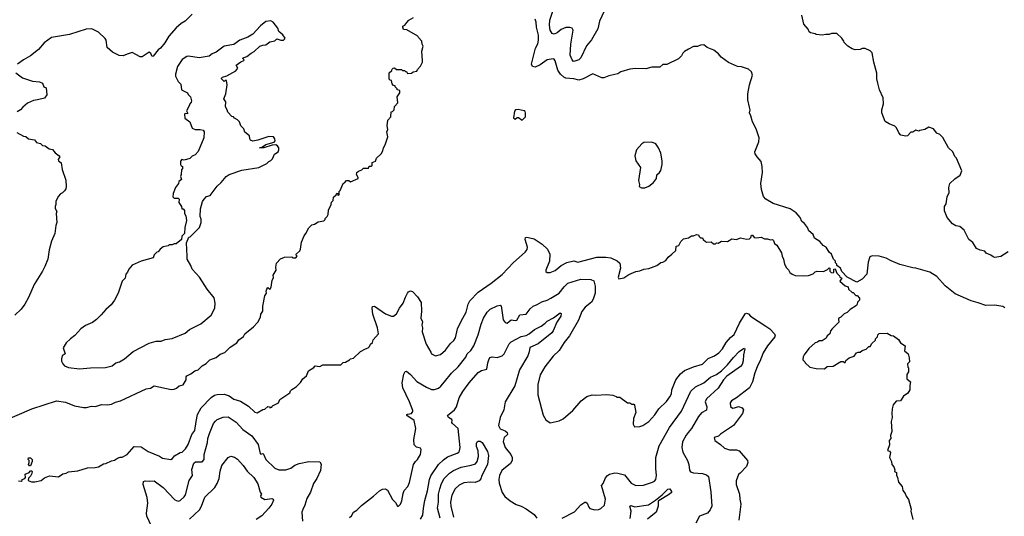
# Model space of a CAD drawing. Extents: x 1678759 to 1859541, y 384609 to 522867.
# Tile 436 of 466: x 1799766 to 1809641, y 484864 to 489851. Entities that reach past the tile are written whole.
import ezdxf

# ---------------------------------------------------------------- set-up
doc = ezdxf.new("R2010")
doc.units = 0

msp = doc.modelspace()

# ---------------------------------------------------------------- linework, layer by layer
at = {"layer": '0CON20XD'}
for points in [[(1805626.2, 489935), (1805581.8, 489835), (1805565, 489758), (1805501, 489649), (1805451.8, 489588.2), (1805393.7, 489466.3), (1805375, 489448.5), (1805335, 489432.5), (1805321.7, 489431.7), (1805307, 489447), (1805287.5, 489495), (1805293.3, 489605), (1805315.4, 489745), (1805307.5, 489765), (1805285, 489773.1), (1805245, 489770.4), (1805195, 489752.5), (1805155, 489718.1), (1805125, 489704.4), (1805105, 489712.5), (1805085, 489743.8), (1805079.1, 489795), (1805083.9, 489845), (1805124.6, 489965)], [(1799615, 485825.8), (1799886.7, 485945), (1800135, 486023.8), (1800225, 486011.2), (1800315, 485973.8), (1800406.4, 485956.4), (1800435, 485956.2), (1800485, 485971.2), (1800526.4, 485966.4), (1800585, 485988), (1800645, 485982), (1800685, 485990), (1800725, 486011.2), (1800777.5, 486025), (1801032.5, 486145), (1801078.8, 486151.2), (1801115, 486173.3), (1801285, 486137.5), (1801315, 486142.5), (1801338.3, 486151.7), (1801366.4, 486173.6), (1801405.9, 486184.1), (1801433.8, 486235), (1801436.2, 486265), (1801442.5, 486275), (1801483.3, 486295), (1801522.5, 486325), (1801555, 486336.2), (1801595, 486376.7), (1801635, 486398.8), (1801673.3, 486435), (1801735, 486458), (1801778, 486492), (1801821.7, 486508.3), (1801875, 486561.2), (1801943.3, 486605), (1801963.3, 486635), (1802009.5, 486670.5), (1802023.3, 486695), (1802111.7, 486768.3), (1802153.3, 486815), (1802182.5, 486865), (1802183.8, 486895), (1802203.3, 486925), (1802203.8, 486975), (1802223, 487077), (1802240, 487105), (1802237.5, 487125), (1802243.6, 487146.4), (1802255, 487160), (1802275, 487142.5), (1802286.7, 487165), (1802297.5, 487235), (1802311.7, 487258.3), (1802306.7, 487285), (1802337.5, 487335), (1802333.3, 487365), (1802343, 487407), (1802381.7, 487448.3), (1802423, 487467), (1802495, 487470), (1802505, 487460), (1802535, 487460), (1802550, 487475), (1802540, 487485), (1802540, 487495), (1802575, 487530), (1802582.5, 487545), (1802593.6, 487616.4), (1802619.3, 487680.7), (1802635, 487702.5), (1802665, 487760), (1802695, 487790), (1802721.7, 487798.3), (1802758.3, 487821.7), (1802815, 487830), (1802830, 487845), (1802830, 487855), (1802850, 487875), (1802860, 487895), (1802863, 487937), (1802890, 487995), (1802893, 488017), (1802910, 488035), (1802913, 488067), (1802938.3, 488091.7), (1802945, 488110), (1802960, 488105), (1802951.7, 488091.7), (1802965, 488090), (1802970, 488095), (1802970, 488125), (1802980, 488135), (1803010, 488205), (1803025, 488212.5), (1803045, 488236.7), (1803066.2, 488236.2), (1803085, 488222.5), (1803160, 488255), (1803160, 488265), (1803142.5, 488295), (1803147.5, 488315), (1803165, 488330), (1803197, 488343), (1803215, 488360), (1803265, 488360), (1803271.7, 488378.3), (1803295, 488380), (1803300, 488385), (1803300, 488415), (1803335, 488430), (1803345, 488460), (1803392.5, 488505), (1803407.5, 488535), (1803413.3, 488565), (1803432.5, 488595), (1803456.4, 488673.6), (1803447.5, 488725), (1803457, 488747), (1803452.5, 488785), (1803458.3, 488841.7), (1803487.5, 488875), (1803490, 488925), (1803505, 488930), (1803520, 488945), (1803525, 488980), (1803557.5, 489015), (1803552.5, 489075), (1803580, 489115), (1803578.3, 489138.3), (1803550, 489145), (1803550, 489155), (1803530, 489175), (1803530, 489185), (1803515, 489190), (1803500, 489205), (1803495, 489240), (1803481.7, 489241.7), (1803473, 489253), (1803471.7, 489318.3), (1803498.3, 489341.7), (1803500, 489355), (1803510, 489365), (1803525, 489367.5), (1803545, 489350), (1803595, 489350), (1803605, 489340), (1803625, 489340), (1803635, 489330), (1803645, 489330), (1803655, 489310), (1803697, 489313), (1803713, 489327), (1803750, 489335), (1803755, 489350), (1803787, 489383), (1803807, 489423), (1803807, 489437), (1803800, 489535), (1803812.5, 489585), (1803802.5, 489605), (1803800, 489635), (1803765, 489670), (1803760, 489685), (1803647, 489747), (1803615, 489752.5), (1803607.5, 489775), (1803610, 489785), (1803630, 489795), (1803647, 489823), (1803670, 489845), (1803715, 489872.5)], [(1801495, 489907.5), (1801424.3, 489835.7), (1801385, 489812), (1801335, 489770), (1801262, 489685), (1801221.1, 489618.9), (1801178, 489565), (1801155, 489548.8), (1801105, 489483.8), (1801095, 489480), (1801079.7, 489509.7), (1801065, 489523.8), (1800993.9, 489476.1), (1800975, 489478), (1800895, 489520), (1800845, 489504), (1800805, 489488.8), (1800765, 489490), (1800696.7, 489525), (1800642.3, 489572.3), (1800632, 489645), (1800622.4, 489662.4), (1800555, 489725.8), (1800488.7, 489758.7), (1800433.4, 489756.6), (1800265, 489702.9), (1800085, 489670), (1800012.3, 489617.7), (1799955, 489551.2), (1799874.1, 489485.9), (1799805, 489448.8), (1799742.5, 489405)], [(1800365, 486346.2), (1800475, 486354), (1800625, 486360), (1800692.5, 486375), (1800730, 486405), (1800766.2, 486415), (1800815.5, 486444.5), (1800905, 486520), (1801065.7, 486604.3), (1801135, 486624), (1801185, 486624), (1801225, 486638), (1801295, 486648.8), (1801425, 486703.8), (1801469.1, 486740.9), (1801583, 486797), (1801686.7, 486885), (1801723.8, 486955), (1801726.1, 487003.9), (1801715, 487057.5), (1801646.4, 487146.4), (1801567.5, 487265), (1801495.9, 487345.9), (1801483.6, 487383.6), (1801446.2, 487445), (1801443.8, 487475), (1801438.3, 487611.7), (1801461.7, 487668.3), (1801475, 487670), (1801570, 487765), (1801586.7, 487815), (1801586.1, 487846.1), (1801576.7, 487875), (1801579.3, 487950.7), (1801600, 488025), (1801615, 488050), (1801640, 488075), (1801675, 488086.7), (1801745, 488177.5), (1801787.5, 488215), (1801837.5, 488275), (1801867.5, 488295), (1801995, 488338.8), (1802163, 488367), (1802190.7, 488379.3), (1802245, 488407.5), (1802265, 488427.5), (1802285, 488437.5), (1802302.5, 488455), (1802320.7, 488499.3), (1802358.8, 488525), (1802366.2, 488545), (1802364, 488565), (1802351.2, 488585), (1802335, 488594), (1802297.7, 488592.3), (1802215, 488563.8), (1802170, 488565), (1802191.7, 488568.3), (1802235, 488596.7), (1802318.1, 488621.9), (1802327.1, 488635), (1802325.8, 488654.2), (1802310, 488675), (1802263.6, 488676.4), (1802155, 488642), (1802105, 488631.2), (1802081.7, 488641.7), (1802073, 488653), (1802070, 488685), (1802025, 488720), (1802012.5, 488755), (1801982.5, 488785), (1801970, 488825), (1801950, 488845), (1801920.7, 488860.7), (1801910, 488875), (1801895, 488880), (1801851.7, 488921.7), (1801847, 488947), (1801830, 488975), (1801832.5, 489025), (1801812.5, 489055), (1801832.5, 489105), (1801847.5, 489195), (1801838.3, 489238.3), (1801825, 489240), (1801815, 489230), (1801790, 489255), (1801790, 489265), (1801800, 489275), (1801841.7, 489288.3), (1801935, 489337.5), (1801952.5, 489365), (1801937.5, 489395), (1801985, 489427.5), (1802015, 489440), (1802017, 489447), (1802000, 489465), (1802045, 489481.2), (1802086.7, 489515), (1802118.8, 489531.2), (1802174.4, 489585.6), (1802205, 489596), (1802235, 489596.7), (1802275, 489626.7), (1802325, 489637.5), (1802345, 489657.5), (1802385, 489643.3), (1802410, 489645), (1802422.5, 489655), (1802427.5, 489665), (1802405, 489697.5), (1802365, 489733.3), (1802354.2, 489764.2), (1802308.8, 489825), (1802285, 489840), (1802235, 489833.8), (1802181.1, 489788.9), (1802104.4, 489705.6), (1802053.6, 489676.4), (1801973.8, 489645), (1801915, 489602.5), (1801815, 489585.8), (1801735, 489522.9), (1801695, 489507.5), (1801665, 489484.4), (1801565, 489467.8), (1801457.3, 489482.7), (1801440.5, 489479.5), (1801395, 489449.2), (1801348.7, 489381.3), (1801327.5, 489305), (1801328, 489285), (1801355, 489230), (1801381.7, 489201.7), (1801390, 489145), (1801450, 489115), (1801455, 489100), (1801480, 489075), (1801487.5, 489035), (1801486.7, 489023.3), (1801473, 489007), (1801466.7, 488985), (1801437.5, 488935), (1801450, 488915), (1801447.5, 488905), (1801425, 488910), (1801418.3, 488901.7), (1801423, 488863), (1801473.6, 488823.6), (1801495, 488762.5), (1801525, 488747.5), (1801575, 488747.5), (1801605, 488740), (1801616.1, 488726.1), (1801613.3, 488665), (1801555, 488527.5), (1801525, 488492.5), (1801495, 488480), (1801471.7, 488458.3), (1801415, 488440), (1801393, 488447), (1801379.3, 488430.7), (1801377.5, 488395), (1801385, 488382.5), (1801400, 488375), (1801397.5, 488355), (1801387, 488343), (1801386.7, 488295), (1801377.5, 488275), (1801387.5, 488245), (1801363, 488227), (1801360, 488205), (1801327.5, 488165), (1801303.3, 488105), (1801303, 488073), (1801315, 488060), (1801355, 488060), (1801365, 488050), (1801362.5, 488015), (1801390, 487975), (1801391.7, 487951.7), (1801405, 487950), (1801420, 487935), (1801420, 487905), (1801431.7, 487881.7), (1801440, 487835), (1801422.5, 487765), (1801420, 487705), (1801393, 487677), (1801387, 487643), (1801335, 487600), (1801315, 487600), (1801295, 487590), (1801265, 487590), (1801255, 487580), (1801205, 487570), (1801173.6, 487546.4), (1801155, 487520), (1801140, 487515), (1801115, 487490), (1801105, 487460), (1800983.6, 487426.4), (1800894.3, 487385.7), (1800860, 487345), (1800847.5, 487315), (1800830, 487295), (1800823.3, 487255), (1800793.3, 487225), (1800753.3, 487105), (1800716.7, 487035), (1800681.7, 486988.3), (1800628.3, 486941.7), (1800583.9, 486886.1), (1800535, 486840), (1800495, 486810), (1800425, 486780), (1800377.5, 486745), (1800319.5, 486680.5), (1800275, 486647.5), (1800232.5, 486605), (1800203.3, 486555), (1800223.3, 486495), (1800193.3, 486475), (1800183.3, 486445), (1800183.6, 486423.6), (1800197.5, 486395), (1800216.4, 486376.4), (1800255, 486358.8), (1800365, 486346.2)], [(1809647.7, 486957.7), (1809625, 486971.2), (1809545, 486985.8), (1809455, 486982), (1809378, 487008), (1809308, 487028), (1809146.7, 487096.7), (1809047.4, 487177.4), (1808963.7, 487273.7), (1808895, 487314.4), (1808755, 487357.1), (1808725, 487359.2), (1808592.6, 487392.6), (1808505, 487428.6), (1808455, 487457.1), (1808385, 487477.5), (1808315, 487480), (1808292.1, 487467.9), (1808274.3, 487415), (1808261.2, 487295), (1808214.1, 487245.9), (1808163.6, 487213.6), (1808066.4, 487266.4), (1808011.7, 487321.7), (1807997.5, 487355), (1807961.7, 487381.7), (1807960, 487395), (1807948.3, 487408.3), (1807947.5, 487425), (1807927.5, 487445), (1807908.8, 487495), (1807885, 487517.5), (1807853.3, 487565), (1807824.2, 487584.2), (1807790, 487625), (1807738, 487658), (1807723.3, 487695), (1807682.1, 487732.1), (1807666.2, 487765), (1807636, 487805), (1807611.2, 487825), (1807594.2, 487865), (1807555, 487911.2), (1807495, 487950.8), (1807324.4, 488004.4), (1807249.7, 488049.7), (1807226.2, 488075), (1807205.8, 488145.8), (1807200, 488205), (1807217.5, 488315), (1807214, 488375), (1807202, 488425), (1807162, 488475), (1807144, 488505), (1807140, 488525), (1807179.2, 488625), (1807181.2, 488665), (1807153.3, 488755), (1807114.2, 488824.2), (1807100, 488885), (1807086.2, 488915), (1807092, 488945), (1807085, 488972.5), (1807068, 489045), (1807068, 489105), (1807086, 489195), (1807116.2, 489295), (1807106.1, 489326.1), (1807075, 489353.3), (1807005, 489376.7), (1806965, 489380), (1806875, 489420), (1806802.5, 489475), (1806775, 489506.7), (1806726.7, 489545), (1806662.3, 489572.3), (1806626.4, 489596.4), (1806595, 489593.3), (1806565, 489580), (1806525, 489580), (1806473.9, 489556.1), (1806435, 489532.5), (1806416.4, 489513.6), (1806405, 489487.5), (1806375, 489457.5), (1806255, 489400), (1806215, 489400), (1806185, 489372.5), (1806105, 489373.3), (1806045, 489356.2), (1805945, 489362), (1805885, 489353.8), (1805795, 489326.7), (1805765, 489306.7), (1805675, 489288), (1805625, 489266.2), (1805605, 489266.7), (1805515, 489306.2), (1805416, 489255), (1805375, 489243.5), (1805325, 489256.7), (1805245, 489264), (1805223, 489273), (1805188.5, 489305), (1805162.4, 489342.4), (1805136.9, 489436.9), (1805125, 489454), (1805115, 489457.5), (1805055, 489446.7), (1804985, 489397.5), (1804935, 489374), (1804910.5, 489380.5), (1804898.8, 489405), (1804938.6, 489565), (1804962.8, 489607.2), (1804970.4, 489645), (1804970.4, 489695), (1804947.5, 489775), (1804944.5, 489825), (1804935.4, 489855.4)], [(1809679.3, 487520.7), (1809606.1, 487473.9), (1809545, 487463.3), (1809528.3, 487468.3), (1809505, 487487.5), (1809460, 487505), (1809447, 487527), (1809397.5, 487537.5), (1809363, 487553), (1809325, 487612.5), (1809285, 487642.5), (1809238.8, 487738.8), (1809195, 487773.3), (1809155, 487781.2), (1809122.3, 487802.3), (1809066.7, 487865), (1809040.7, 487930.7), (1809040, 487975), (1809057, 488003), (1809068.3, 488071.7), (1809086.7, 488115), (1809083.3, 488165), (1809093.3, 488205), (1809146.1, 488253.9), (1809199.3, 488290.7), (1809216.7, 488333.3), (1809160.7, 488460.7), (1809146.4, 488476.4), (1809125, 488522.5), (1809082.5, 488565), (1809026.2, 488666.2), (1808995, 488697.5), (1808965, 488710), (1808930, 488755), (1808885, 488772.5), (1808845, 488747.5), (1808793, 488737), (1808785, 488730), (1808755, 488740), (1808725, 488720), (1808705, 488720), (1808670, 488685), (1808655, 488680), (1808601.7, 488691.7), (1808583, 488713), (1808560, 488765), (1808543, 488783), (1808485, 488803.3), (1808445, 488827.5), (1808413.9, 488916.1), (1808413.9, 488946.1), (1808428.8, 489005), (1808427.5, 489065), (1808390, 489145), (1808371.7, 489211.7), (1808363.8, 489255), (1808363.3, 489315), (1808333.3, 489425), (1808316.4, 489516.4), (1808295, 489537.5), (1808245, 489562.5), (1808215, 489562.5), (1808195, 489552.5), (1808145, 489547.5), (1808115, 489557.5), (1808072.5, 489585), (1808035, 489620), (1808032.5, 489635), (1808012.5, 489665), (1807961.7, 489711.7), (1807907, 489713), (1807885, 489702.5), (1807851.7, 489701.7), (1807815, 489696.7), (1807755, 489702.5), (1807745, 489710), (1807698.3, 489718.3), (1807685, 489730), (1807672.5, 489755), (1807630, 489805), (1807610, 489895)], [(1799728.3, 489318.3), (1799795, 489266.7), (1799895, 489234), (1799965, 489226.2), (1799995, 489212.5), (1800007, 489177), (1800030, 489165), (1800036.7, 489095), (1800015, 489062.5), (1799943, 489047), (1799905, 489040), (1799845, 489011.2), (1799797.3, 488972.7), (1799775, 488946.2), (1799740, 488925)], [(1804805, 488842.5), (1804837.5, 488875), (1804840, 488915), (1804835, 488930), (1804827, 488937), (1804765, 488950), (1804740, 488945), (1804728.3, 488931.7), (1804720, 488865), (1804735, 488852.5), (1804755, 488867.5), (1804769.3, 488869.3), (1804805, 488842.5)], [(1799736.4, 488716.4), (1799805, 488682.5), (1799828.3, 488678.3), (1799855, 488653.3), (1799913.6, 488643.6), (1799935, 488617.5), (1799975, 488606.2), (1799995, 488587.5), (1800020, 488585), (1800060, 488555), (1800095, 488547.5), (1800122.5, 488515), (1800162.5, 488485), (1800167.5, 488475), (1800153, 488447), (1800153.3, 488435), (1800182.5, 488412.5), (1800192.5, 488345), (1800229.3, 488239.3), (1800232.5, 488175), (1800227, 488153), (1800216.4, 488133.6), (1800195, 488112.5), (1800175, 488102.5), (1800150, 488075), (1800127.5, 488025), (1800127.5, 487995), (1800120, 487975), (1800122.5, 487955), (1800137.5, 487925), (1800132.5, 487905), (1800137.5, 487815), (1800127.5, 487785), (1800116.7, 487705), (1800083.6, 487626.4), (1800060.7, 487539.3), (1800046.7, 487445), (1800016.8, 487373.2), (1799995, 487326.7), (1799909.3, 487190.7), (1799855, 487060), (1799817.5, 486995), (1799780, 486945), (1799717.3, 486882.7)], [(1806000.7, 488160.7), (1806035, 488163.3), (1806075, 488178.8), (1806123.3, 488215), (1806153.8, 488255), (1806157.3, 488292.7), (1806183.8, 488315), (1806196.2, 488335), (1806208, 488395), (1806209.2, 488435), (1806195, 488510), (1806173.6, 488563.6), (1806145, 488602.5), (1806105, 488620), (1806025, 488616.7), (1806007, 488603), (1805953.3, 488545), (1805936.7, 488485), (1805946, 488435), (1805993.3, 488365), (1805973.8, 488235), (1805982.5, 488195), (1805980, 488175), (1806000.7, 488160.7)], [(1799755, 485220), (1799781.7, 485218.3), (1799790, 485225), (1799790, 485235), (1799817.5, 485245), (1799822.5, 485255), (1799821.7, 485288.3), (1799860, 485305), (1799875, 485320), (1799885, 485320), (1799890, 485315), (1799886.4, 485293.6), (1799873, 485267), (1799853, 485247), (1799850, 485225), (1799885, 485210), (1799918.3, 485211.7), (1799980, 485225), (1800015, 485250), (1800065, 485270), (1800155, 485260), (1800199.3, 485290.7), (1800231.7, 485298.3), (1800255, 485312.5), (1800348.3, 485321.7), (1800445, 485350), (1800523, 485353), (1800555, 485362.5), (1800605, 485392.5), (1800630, 485395), (1800685, 485422.5), (1800715, 485427.5), (1800745, 485446.7), (1800775, 485457.5), (1800795, 485457.5), (1800845, 485483.3), (1800915, 485566), (1800985, 485563.3), (1801055, 485516.2), (1801169.5, 485469.5), (1801197, 485447), (1801280, 485435), (1801296.7, 485445), (1801318, 485472), (1801375, 485506.2), (1801395, 485508.8), (1801428.7, 485541.3), (1801455, 485586.7), (1801493.5, 485686.5), (1801523.8, 485725), (1801535.9, 485815), (1801548.2, 485885), (1801585, 485951.9), (1801685, 486056.5), (1801719.5, 486080.5), (1801745, 486087.9), (1801815, 486091.8), (1801865, 486074.5), (1801915, 486042.1), (1801979.3, 486019.3), (1802059.2, 485969.2), (1802125, 485908.8), (1802146.4, 485903.6), (1802205, 485937.5), (1802225, 485940), (1802255, 485967.5), (1802270, 485965), (1802275, 485950), (1802285, 485960), (1802295, 485960), (1802300, 485975), (1802360, 486005), (1802374.1, 486035.9), (1802475, 486102.5), (1802482.5, 486125), (1802495, 486137.5), (1802540, 486165), (1802583, 486207), (1802607, 486243), (1802642.5, 486275), (1802662.5, 486325), (1802715, 486357.5), (1802730, 486375), (1802775, 486367.5), (1802805, 486386.2), (1802985, 486386.7), (1803011.7, 486408.3), (1803035, 486413.3), (1803074, 486436), (1803085, 486446.7), (1803115, 486452.5), (1803185, 486517.5), (1803233.3, 486546.7), (1803260, 486555), (1803275, 486570), (1803285, 486592.5), (1803305, 486610), (1803310, 486635), (1803363.3, 486695), (1803356, 486755), (1803307.5, 486895), (1803301.2, 486955), (1803305, 486972.5), (1803325, 486973.3), (1803435, 486898), (1803495, 486874), (1803515.8, 486874.2), (1803545, 486896.7), (1803575.9, 486954.1), (1803613.3, 487005), (1803633.8, 487065), (1803656.2, 487105), (1803665, 487116.7), (1803685, 487126.7), (1803705, 487120), (1803755, 487066.7), (1803791.7, 487011.7), (1803796.2, 486925), (1803787.5, 486855), (1803805.9, 486815.9), (1803800, 486785), (1803806.7, 486755), (1803803.8, 486715), (1803842.7, 486592.7), (1803888.3, 486511.7), (1803897, 486497), (1803935, 486476.7), (1803985, 486488.8), (1804035, 486533.8), (1804085, 486599.2), (1804119.4, 486630.6), (1804135.6, 486655), (1804158.1, 486745), (1804191.9, 486825), (1804243.1, 486915), (1804263.5, 486995), (1804281.7, 487028.3), (1804362.9, 487115), (1804494.2, 487205), (1804605, 487291.4), (1804717.9, 487412.1), (1804836.7, 487515), (1804855, 487542.5), (1804860, 487565), (1804836.7, 487645), (1804840, 487665), (1804853, 487667), (1804925, 487651.2), (1805005.6, 487595.6), (1805060, 487545), (1805083.3, 487495), (1805081.2, 487425), (1805043.3, 487335), (1805043.9, 487323.9), (1805055, 487313.3), (1805085, 487311.2), (1805135, 487330.8), (1805197.4, 487382.6), (1805255, 487413.3), (1805325, 487429.4), (1805365, 487415.6), (1805555, 487467.8), (1805645, 487466.7), (1805695, 487458.1), (1805757.8, 487427.8), (1805786.1, 487406.1), (1805790, 487355), (1805767.5, 487265), (1805775, 487250), (1805825, 487260), (1805875, 487292.5), (1805945, 487323.3), (1805985, 487328.8), (1806025, 487346.7), (1806075, 487351.2), (1806157.7, 487382.3), (1806195, 487413.8), (1806215, 487416.7), (1806245, 487433.8), (1806270, 487465), (1806307.5, 487495), (1806346.1, 487533.9), (1806350, 487575), (1806376.4, 487583.6), (1806397, 487623), (1806425, 487650), (1806475, 487660), (1806505, 487680), (1806525, 487680), (1806555, 487692.5), (1806575, 487690), (1806580, 487675), (1806595, 487660), (1806615, 487660), (1806620, 487645), (1806643, 487623), (1806655, 487617.5), (1806701.7, 487621.7), (1806725, 487600), (1806745, 487600), (1806755, 487610), (1806771.7, 487608.3), (1806805, 487627.5), (1806865, 487622.5), (1806908.3, 487651.7), (1806955, 487642.5), (1806995, 487660), (1807055, 487647.5), (1807085, 487650), (1807100, 487665), (1807105, 487687.5), (1807116.4, 487686.4), (1807133.6, 487663.6), (1807155, 487660), (1807203, 487667), (1807235, 487650), (1807265, 487650), (1807295, 487640), (1807315, 487642.5), (1807327.5, 487635), (1807337.5, 487605), (1807360, 487585), (1807405, 487510), (1807412.5, 487475), (1807427, 487447), (1807437.5, 487395), (1807455, 487360), (1807478.3, 487338.3), (1807490.7, 487310.7), (1807513.9, 487293.9), (1807545, 487283.3), (1807625, 487277.5), (1807676.4, 487283.6), (1807725, 487297.5), (1807745, 487317.5), (1807763.6, 487326.4), (1807827, 487323), (1807868.3, 487341.7), (1807885, 487360), (1807890, 487355), (1807890, 487325), (1807905, 487312.5), (1807925, 487310), (1807930, 487315), (1807930, 487345), (1807945, 487350), (1807960, 487305), (1807988.3, 487278.3), (1807990, 487265), (1808010, 487255), (1807990, 487225), (1808045, 487180), (1808076.7, 487166.7), (1808080, 487145), (1808115, 487110), (1808125, 487110), (1808151.7, 487081.7), (1808165, 487080), (1808190, 487055), (1808190, 487035), (1808170, 487015), (1808167, 486993)], [(1803075, 484852.5), (1803095, 484867.5), (1803115, 484906.7), (1803145.6, 484924.4), (1803195, 484972), (1803315.8, 485065), (1803375, 485119.2), (1803405, 485137.5), (1803435, 485141.2), (1803455, 485127.5), (1803505, 485033.3), (1803534.1, 485004.1), (1803555, 484967.5), (1803565, 484967.5), (1803585, 484987.5), (1803599.7, 485020.3), (1803611.1, 485095), (1803621.4, 485125), (1803659.2, 485165), (1803674.3, 485204.3), (1803714, 485385), (1803734.4, 485415.6), (1803756, 485435), (1803786, 485485), (1803792.5, 485535), (1803785, 485547.5), (1803745, 485560), (1803723.6, 485583.6), (1803718.8, 485635), (1803737.5, 485745), (1803722.5, 485825), (1803648.6, 485875), (1803647.5, 485885), (1803655, 485889.5), (1803695, 485897.1), (1803710, 485915), (1803709.4, 485925), (1803676.5, 486015), (1803610, 486155), (1803602.2, 486205), (1803617.9, 486292.1), (1803632.3, 486317.7), (1803645, 486320), (1803685, 486287.1), (1803749.4, 486219.4), (1803845, 486160), (1803895, 486138.6), (1803925, 486137.1), (1803965, 486151.9), (1803989.8, 486170.2), (1804025.6, 486215), (1804095, 486300.6), (1804165, 486365.7), (1804238.8, 486461.2), (1804254.4, 486495), (1804290.2, 486529.8), (1804320.5, 486575), (1804365.6, 486685), (1804393.3, 486795), (1804417.8, 486855), (1804455.4, 486914.6), (1804485.5, 486944.5), (1804555, 486977.5), (1804585, 486983.3), (1804595, 486977.5), (1804615, 486837.5), (1804635, 486808.8), (1804655, 486802.5), (1804695, 486835.6), (1804735, 486829.5), (1804752, 486835), (1804783, 486887), (1804845, 486894.4), (1804885, 486947.5), (1804915, 486972.9), (1804955, 486989.4), (1805001.1, 487018.9), (1805055, 487034.5), (1805093.6, 487053.6), (1805175, 487105.6), (1805225, 487169.4), (1805265, 487204.4), (1805395, 487246.5), (1805495, 487242.9), (1805525, 487228.8), (1805538.6, 487175), (1805536.7, 487105), (1805517.5, 487045), (1805499.5, 487015), (1805437.8, 486965), (1805405, 486919.2), (1805370, 486835), (1805281.1, 486675), (1805225, 486610), (1805175, 486527.5), (1805115, 486472.5), (1805031.4, 486365), (1804987.5, 486285), (1804962.2, 486187.8), (1804962.9, 486085), (1805015, 485880), (1805043.6, 485833.6), (1805085, 485803.3), (1805175, 485822), (1805215, 485844), (1805314, 485925), (1805396.8, 486023.2), (1805455, 486066), (1805506.4, 486083.6), (1805545, 486080), (1805655, 486086.2), (1805715, 486081.2), (1805748.3, 486068.3), (1805755, 486060), (1805785, 486060), (1805863, 486003), (1805885, 486002.5), (1805905, 485990), (1805925, 485990), (1805931.7, 485981.7), (1805946.7, 485905), (1805923.6, 485846.4), (1805918.3, 485788.3), (1805933, 485763), (1805985, 485767.5), (1806015, 485776.7), (1806076.7, 485815), (1806135, 485882), (1806177.1, 485945), (1806252.1, 486017.9), (1806285, 486063.8), (1806302.9, 486095), (1806307.8, 486135), (1806347.1, 486235), (1806394.6, 486295.4), (1806435, 486327.1), (1806523.8, 486366.2), (1806615, 486390.6), (1806671.4, 486448.6), (1806735, 486475.5), (1806777.8, 486505), (1806815.4, 486545), (1806850.7, 486609.3), (1806895, 486659.4), (1806930.7, 486689.3), (1806984.5, 486805), (1807043.3, 486896.7), (1807054.6, 486905.4), (1807075, 486895.6), (1807095, 486873.3), (1807250.8, 486775), (1807290, 486745), (1807335.8, 486695), (1807342.5, 486675), (1807339.2, 486665), (1807265.7, 486575), (1807222.9, 486505), (1807190.7, 486419.3), (1807168.9, 486381.1), (1807138.1, 486305), (1807114.4, 486215.6), (1807084.3, 486155.7), (1806955.8, 486054.2), (1806905, 486023.8), (1806890, 486005), (1806895, 485967.5), (1806915, 485951.2), (1806935, 485952), (1806976.4, 485966.4), (1807012.5, 485955), (1807023.9, 485933.9), (1807015.7, 485895), (1806925.6, 485774.4), (1806795, 485690), (1806775, 485667.5), (1806732.5, 485655), (1806737.5, 485625), (1806796.1, 485586.1), (1806835, 485547.5), (1806885, 485532), (1806955, 485530.8), (1806980.3, 485520.3), (1807063.8, 485425), (1807068, 485405), (1807057, 485363), (1806991.4, 485298.6), (1806976.7, 485285), (1806950.8, 485219.2), (1806952, 485185), (1806984.3, 485085), (1806987.1, 485035), (1806999.2, 484985), (1806978.6, 484825)], [(1808167, 486993), (1808159.3, 486980.7), (1808095, 486940), (1808065, 486910), (1808035, 486897.5), (1808002.5, 486865), (1807982.5, 486855), (1807977.5, 486845), (1807980, 486815), (1807913.6, 486746.4), (1807897.5, 486725), (1807892.5, 486695), (1807863.6, 486676.4), (1807855, 486652.5), (1807815, 486626.7), (1807785, 486626.7), (1807768.3, 486611.7), (1807742.5, 486605), (1807680.7, 486549.3), (1807632.5, 486485), (1807622.5, 486465), (1807620, 486435), (1807640, 486415), (1807642.5, 486405), (1807690.8, 486360.8), (1807755, 486347.5), (1807836.4, 486343.6), (1807865, 486367.5), (1807925, 486372.5), (1808003, 486417), (1808025, 486420), (1808035, 486410), (1808045, 486410), (1808051.7, 486428.3), (1808067, 486443), (1808085, 486456.7), (1808135, 486472.5), (1808160, 486505), (1808175, 486512.5), (1808197, 486513), (1808215, 486530), (1808256.7, 486543.3), (1808281.7, 486568.3), (1808295, 486570), (1808311.7, 486598.3), (1808348.3, 486631.7), (1808350, 486645), (1808370, 486665), (1808373, 486687), (1808385, 486700), (1808465, 486702.5), (1808505, 486680), (1808530, 486675), (1808578.3, 486638.3), (1808600, 486605), (1808647.5, 486575), (1808640, 486525), (1808677.5, 486495), (1808687.5, 486455), (1808690, 486415), (1808670, 486395), (1808673, 486363), (1808680, 486355), (1808680, 486315), (1808663, 486287), (1808662.5, 486245), (1808700, 486215), (1808693, 486177), (1808692.5, 486135), (1808675, 486100), (1808630.7, 486069.3), (1808600, 486025), (1808555, 486020), (1808527.5, 485985), (1808516.7, 485945), (1808512.5, 485895), (1808516.7, 485855), (1808507.5, 485815), (1808512.5, 485715), (1808500, 485675), (1808502.5, 485645), (1808487.5, 485625), (1808489.3, 485580.7), (1808470, 485525), (1808488.3, 485518.3), (1808500, 485505), (1808490, 485455), (1808510, 485415), (1808512.5, 485385), (1808531.7, 485361.7), (1808541.7, 485331.7), (1808540, 485315), (1808560, 485305), (1808558.3, 485278.3), (1808570, 485255), (1808578.3, 485208.3), (1808617.5, 485165), (1808622.5, 485125), (1808647.5, 485095), (1808657.5, 485065), (1808681.7, 485031.7), (1808707.5, 484935), (1808702.5, 484915), (1808723.9, 484833.9)], [(1803786, 484835), (1803810.5, 484875), (1803814.5, 484944.5), (1803827.8, 485022.2), (1803855, 485120), (1803875.3, 485234.7), (1803889.9, 485270.1), (1803966.1, 485383.9), (1804015, 485431.9), (1804055, 485461.5), (1804155, 485496.9), (1804171.7, 485508.3), (1804178, 485522), (1804184.5, 485555), (1804164.5, 485745), (1804106, 485795), (1804100, 485805), (1804103.8, 485825), (1804098.8, 485835), (1804066.1, 485856.1), (1804057.5, 485875), (1804126.2, 485933.8), (1804146.4, 485963.6), (1804174.4, 486055), (1804211.2, 486118.8), (1804274.7, 486205.3), (1804365, 486308.1), (1804398, 486328), (1804450, 486340), (1804460, 486405), (1804474.4, 486445.6), (1804485, 486458.8), (1804505, 486465.8), (1804555, 486457.5), (1804605, 486474.4), (1804625.8, 486494.2), (1804674.8, 486595.2), (1804695, 486615.5), (1804795, 486668.5), (1804845, 486680.4), (1804874.3, 486695), (1804929.1, 486740.9), (1804995, 486774.4), (1805036.8, 486803.2), (1805057.1, 486825), (1805121.3, 486858.7), (1805185, 486905.7), (1805195, 486900), (1805192.5, 486875), (1805153.6, 486813.6), (1805117.8, 486725), (1805103.6, 486705), (1804965, 486596.7), (1804881.9, 486558.1), (1804875.6, 486515), (1804861.1, 486475), (1804778.8, 486335), (1804731.5, 486175), (1804634.5, 486015), (1804621.5, 485935), (1804583.2, 485855), (1804569.1, 485775), (1804585, 485741.8), (1804635, 485721.4), (1804655.7, 485705), (1804658.6, 485685), (1804625, 485654), (1804613.9, 485615), (1804636, 485556), (1804691.1, 485485), (1804705.6, 485455), (1804704.4, 485425), (1804687.8, 485395), (1804603.1, 485325), (1804576.9, 485275), (1804571.1, 485235), (1804575.6, 485195.6), (1804603.2, 485103.2), (1804633, 485063), (1804685, 485021.2), (1804745, 484983.8), (1804795, 484966.2), (1804845, 484940), (1804925, 484883.8), (1804952.5, 484845)], [(1805205, 484844.4), (1805329.1, 484910.9), (1805395, 484978), (1805435, 485006.7), (1805445, 485007.5), (1805456.1, 484996.1), (1805473.8, 484955), (1805485, 484943.3), (1805535, 484930), (1805575, 484931.2), (1805595, 484941.2), (1805631.2, 484975), (1805641.9, 485035), (1805600, 485175), (1805616.4, 485193.6), (1805639.8, 485250.2), (1805660.8, 485275), (1805682.8, 485287.2), (1805735, 485300), (1805765, 485298.9), (1805831.9, 485281.9), (1805898.3, 485198.3), (1805945, 485172.2), (1806022.2, 485177.8), (1806113.7, 485206.3), (1806132.2, 485217.8), (1806144.6, 485235.4), (1806154.4, 485275), (1806144.5, 485344.5), (1806145.5, 485454.5), (1806179.5, 485570.5), (1806281.5, 485755), (1806405, 485918.6), (1806497.7, 486122.3), (1806545, 486163.5), (1806626.5, 486203.5), (1806695, 486261.1), (1806753.3, 486286.7), (1806805, 486324.4), (1806865, 486385.5), (1806925, 486459.5), (1806982.3, 486517.7), (1807025, 486550), (1807035, 486552.5), (1807038.8, 486545), (1807023.9, 486485), (1807020.7, 486425), (1807010.4, 486389.6), (1806995, 486367.9), (1806858.5, 486271.5), (1806823.2, 486235), (1806770.4, 486149.6), (1806652.9, 486045), (1806641.9, 486015), (1806657.5, 485965), (1806655, 485931.2), (1806605, 485902.2), (1806572.5, 485865), (1806504.7, 485745.3), (1806470, 485705), (1806448.8, 485678.8), (1806415, 485613.3), (1806407.9, 485555), (1806417.1, 485507.1), (1806463.1, 485425), (1806476.8, 485385), (1806485, 485326.7), (1806495, 485312.2), (1806525, 485301.1), (1806615, 485293.1), (1806655, 485280.8), (1806674.2, 485264.2), (1806698.9, 485111.1), (1806707.5, 484965), (1806692, 484928), (1806665, 484896.9), (1806583.3, 484865), (1806546.2, 484795)], [(1801086, 484765), (1801040.8, 484865), (1801037.6, 484895), (1801052.2, 484995), (1801044.1, 485054.1), (1801004.4, 485185), (1801007.3, 485212.7), (1801025, 485222), (1801064, 485216), (1801115, 485221.2), (1801204.5, 485154.5), (1801320.7, 485030.7), (1801355, 485015.7), (1801375, 485024.3), (1801415, 485058.6), (1801429.8, 485080.2), (1801464.6, 485225.4), (1801500, 485275), (1801490.6, 485335), (1801513.4, 485396.6), (1801530.3, 485409.7), (1801595, 485412.5), (1801616.9, 485435), (1801616.7, 485485), (1801647.8, 485605), (1801653.5, 485645), (1801670.5, 485695), (1801710.6, 485795), (1801728.9, 485821.1), (1801745, 485837.1), (1801805, 485861.4), (1801855, 485862.2), (1801937.9, 485807.9), (1802005.3, 485735.3), (1802095, 485670.8), (1802156.9, 485585), (1802179.2, 485495), (1802185, 485488), (1802205, 485494.2), (1802209.8, 485489.8), (1802235, 485433.3), (1802325, 485346.4), (1802365, 485330.4), (1802435, 485331.1), (1802485, 485347.8), (1802525, 485376.9), (1802567.5, 485395), (1802665, 485414.3), (1802775, 485411.2), (1802789.5, 485389.5), (1802784.2, 485325), (1802746.8, 485243.2), (1802712.5, 485195), (1802683.9, 485106.1), (1802646.1, 485043.9), (1802626.7, 484975), (1802606.1, 484933.9), (1802596.7, 484905), (1802601.2, 484815)], [(1803982.9, 484845), (1803954.7, 484945), (1803966.7, 485005), (1803967.6, 485085), (1803979.9, 485140.1), (1803995.3, 485195), (1804024.7, 485245), (1804075, 485296.1), (1804115, 485323.2), (1804195, 485357.4), (1804292.7, 485377.3), (1804337.5, 485392.5), (1804353.5, 485415), (1804365.8, 485465), (1804363, 485523), (1804347.5, 485565), (1804348.8, 485595), (1804355, 485612.5), (1804365, 485620), (1804385, 485617.5), (1804405, 485603.8), (1804458.9, 485515), (1804466.7, 485475), (1804457.9, 485385), (1804400.5, 485275), (1804389.5, 485240.5), (1804375, 485221.4), (1804335, 485204.6), (1804285, 485207.5), (1804219.8, 485200.2), (1804173.3, 485176.7), (1804135, 485140.8), (1804099.1, 485075), (1804087.7, 485005), (1804089.1, 484965), (1804116.2, 484855)], [(1799875, 485370), (1799865, 485370), (1799852.5, 485385), (1799860, 485405), (1799860, 485425), (1799850, 485435), (1799855, 485450), (1799875, 485450), (1799890, 485435), (1799890, 485415), (1799875, 485370)], [(1801468, 484835), (1801569.9, 484930.1), (1801590, 484965), (1801622.3, 485057.7), (1801722, 485155), (1801745.7, 485195), (1801766.7, 485245), (1801775, 485317.5), (1801793.3, 485375), (1801855, 485455.8), (1801885, 485468.9), (1801918.8, 485458.8), (1801948.7, 485438.7), (1802008.6, 485375), (1802048.3, 485318.3), (1802113.3, 485253.3), (1802155, 485192), (1802175.9, 485105.9), (1802192.5, 485085), (1802180.7, 485069.3), (1802183.3, 485055), (1802225, 485033.1), (1802295, 485043.8), (1802307.7, 485037.7), (1802312, 485025), (1802295.7, 484985), (1802264.3, 484945), (1802195, 484870), (1802137, 484833)], [(1805887.3, 484842.7), (1805897.5, 484915), (1805885, 484967.5), (1805895, 484971.2), (1805935, 484958.8), (1806070.9, 484979.1), (1806143.2, 485026.8), (1806209.4, 485080.6), (1806265, 485136.7), (1806285, 485140), (1806302.5, 485115), (1806302.5, 485105), (1806283.3, 485085), (1806170, 485015), (1806170, 484965), (1806148.6, 484905), (1806062.9, 484837.1)]]:
    msp.add_lwpolyline(points, dxfattribs=at)

doc.saveas('drawing.dxf')
